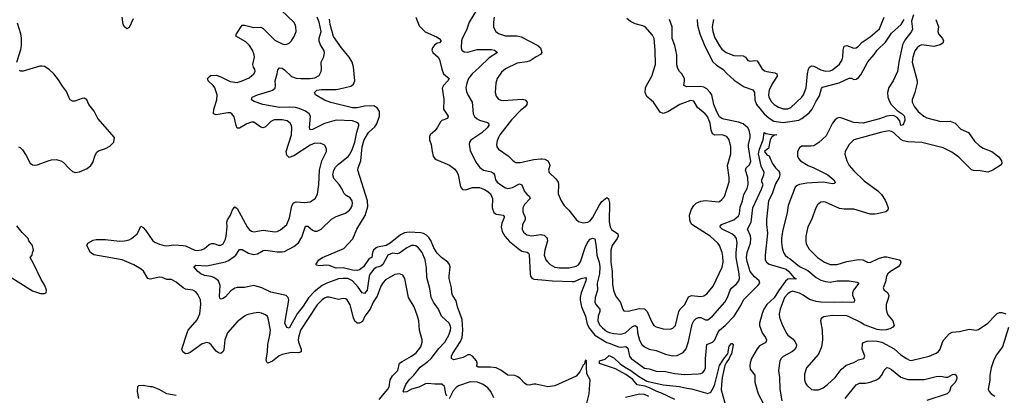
# Model space of a CAD drawing. Header units: inches. Extents: x 2001573 to 2220545, y 644482 to 846830.
# Tile 387 of 656: x 2065560 to 2073930, y 771218 to 774410. Entities that reach past the tile are written whole.
import ezdxf

# ---------------------------------------------------------------- set-up
doc = ezdxf.new("R2010")
doc.units = ezdxf.units.IN
doc.header["$MEASUREMENT"] = 0
doc.layers.add('C0767', color=7, linetype='Continuous')
doc.layers.add('C0777', color=7, linetype='Continuous')

msp = doc.modelspace()

# ---------------------------------------------------------------- linework, layer by layer
at = {"layer": 'C0767', "color": 5}
for points, elevation in [([(2068616.7, 771183.3), (2068688.4, 771270), (2068699.8, 771290), (2068710.7, 771350), (2068730, 771382.4), (2068775.8, 771430), (2068789.8, 771490), (2068810, 771505.8), (2068891.3, 771550), (2068930, 771578.5), (2068969.8, 771630), (2068982.6, 771670), (2068981.3, 771690), (2068958, 771770), (2068952.4, 771850), (2068942.6, 771890), (2068912.4, 771970), (2068864.2, 772050), (2068835.1, 772210), (2068817.7, 772237.7), (2068790, 772251.1), (2068750, 772244.8), (2068670, 772198.4), (2068650, 772177.2), (2068630, 772144), (2068599.4, 772060.6), (2068565, 772010), (2068539.8, 771950), (2068495, 771890), (2068474.5, 771845.5), (2068450, 771829.9), (2068429.9, 771829.9), (2068408.8, 771848.8), (2068397.1, 771877.1), (2068370, 771986), (2068342.7, 772030), (2068330, 772038.4), (2068310, 772039.6), (2068270, 772031.2), (2068190, 772052.7), (2068170, 772050.7), (2068150, 772042.4), (2068130, 772028.7), (2068090, 771987.4), (2067948.4, 771770), (2067929, 771710), (2067927.1, 771690), (2067930.2, 771670), (2067953.8, 771610), (2067952.7, 771587.3), (2067930, 771578.9), (2067870, 771581), (2067790, 771565.9), (2067766.4, 771553.6), (2067710, 771509.2), (2067670, 771491.3), (2067659.6, 771499.6), (2067656.4, 771516.4), (2067667, 771590), (2067669.5, 771650), (2067687.8, 771730), (2067691.1, 771770), (2067673.3, 771873.3), (2067666.3, 771886.3), (2067650, 771900.5), (2067615.3, 771915.3), (2067590, 771920.4), (2067550, 771916), (2067490, 771900.4), (2067470, 771890.9), (2067410, 771843.1), (2067325.4, 771750), (2067303.5, 771690), (2067295.4, 771604.6), (2067290, 771589.2), (2067270, 771572.3), (2067250, 771577.6), (2067230, 771593.3), (2067186.5, 771646.5), (2067170, 771660.4), (2067150, 771667.8), (2067110, 771655.7), (2067010, 771580.9), (2066990, 771572.1), (2066970, 771571.1), (2066946, 771586), (2066939.2, 771610), (2066982.5, 771750), (2066993.5, 771770), (2067070, 771858.8), (2067090.5, 771910.5), (2067101, 771990), (2067098, 772030), (2067074.6, 772074.6), (2067056.8, 772096.8), (2067031.8, 772111.8), (2066970, 772121), (2066950, 772130.8), (2066890, 772180.3), (2066850, 772201.4), (2066810, 772203.1), (2066770, 772219.1), (2066750, 772222.3), (2066670, 772206), (2066650, 772209.6), (2066612.7, 772272.7), (2066592.4, 772290), (2066530, 772326.9), (2066429.9, 772369.9), (2066190, 772411.8), (2066163.5, 772430), (2066129.7, 772490), (2066138.4, 772510), (2066184.9, 772535.1), (2066210, 772541.8), (2066290, 772542.7), (2066410, 772526.4), (2066450, 772529.3), (2066490, 772538.6), (2066510.7, 772549.3), (2066557.6, 772590), (2066571.3, 772610), (2066590, 772656.3), (2066610, 772643.8), (2066630, 772622), (2066691.9, 772531.9), (2066710, 772518.9), (2066750, 772502.2), (2066789.5, 772489.5), (2066810, 772487.9), (2066870, 772496.8), (2066950, 772491), (2066970, 772487.8), (2067050, 772451.6), (2067070, 772449.4), (2067105.8, 772454.2), (2067130, 772464.5), (2067170, 772500.2), (2067190, 772509.1), (2067210, 772508), (2067250, 772492.7), (2067270, 772492.9), (2067290, 772506), (2067310, 772546), (2067314.9, 772570), (2067323.6, 772650), (2067322, 772690), (2067327.4, 772710), (2067351.8, 772748.2), (2067370, 772793.7), (2067390, 772819.5), (2067410, 772806), (2067493.7, 772650), (2067510, 772628), (2067530, 772612.3), (2067550, 772605.8), (2067630, 772622.5), (2067730, 772605.6), (2067750, 772609.3), (2067776.5, 772623.5), (2067829.9, 772670.1), (2067853.9, 772726.1), (2067873, 772827), (2067886.3, 772853.7), (2067910, 772860.6), (2067985, 772855), (2068030, 772862.7), (2068070.7, 772889.3), (2068092.9, 772927.1), (2068103.9, 773010), (2068107.3, 773130), (2068129.9, 773210.1), (2068167.3, 773290), (2068168.3, 773310), (2068157.8, 773337.8), (2068147.5, 773347.5), (2068118.8, 773358.8), (2068070, 773360.3), (2068030, 773344), (2067890, 773252.1), (2067850, 773239.3), (2067830, 773259.5), (2067826.7, 773290), (2067869.8, 773430), (2067874.6, 773490), (2067870.6, 773510.6), (2067858.9, 773530), (2067834, 773550), (2067790, 773559), (2067722.6, 773557.4), (2067695.5, 773544.5), (2067650, 773499.3), (2067630, 773490.8), (2067610, 773497.1), (2067550, 773537.8), (2067530, 773539.8), (2067490, 773523.4), (2067430, 773486.6), (2067410, 773488.2), (2067399.3, 773510), (2067383.7, 773583.7), (2067362.9, 773610), (2067350, 773616.8), (2067330, 773618.8), (2067230, 773601.7), (2067208.7, 773608.7), (2067210.8, 773650), (2067236.2, 773730), (2067238.9, 773770), (2067218.3, 773830), (2067204.1, 773850), (2067161.7, 773890), (2067156.9, 773910), (2067172.4, 773927.6), (2067185.4, 773934.6), (2067230, 773937.5), (2067270, 773923.3), (2067350, 773884.5), (2067410, 773876), (2067451.2, 773888.8), (2067510, 773916), (2067549.7, 773950), (2067561.3, 773970), (2067557.7, 773990), (2067546.8, 774006.8), (2067540.7, 774030), (2067554.8, 774090), (2067553, 774110), (2067537.8, 774150), (2067513, 774190), (2067481.9, 774221.9), (2067398.7, 774270), (2067403.1, 774290), (2067450, 774362), (2067470, 774362.4), (2067550, 774343.5), (2067610, 774346.5), (2067630, 774336), (2067730, 774236.9), (2067790, 774204.9), (2067810, 774199.5), (2067830, 774200.3), (2067849.7, 774210.3), (2067870.9, 774229.1), (2067893.7, 774266.3), (2067909.7, 774310), (2067908, 774350), (2067902, 774370), (2067889.7, 774390), (2067786.6, 774486.6)], 380), ([(2069444.1, 774490), (2069381.7, 774390), (2069359.4, 774320.6), (2069320.9, 774250), (2069314.5, 774230), (2069312.7, 774170), (2069319.5, 774150), (2069337.1, 774137.1), (2069370, 774134.4), (2069450, 774155.2), (2069570, 774155.2), (2069597.3, 774150), (2069620.7, 774130), (2069550, 774086.5), (2069470, 774006), (2069406.5, 773950), (2069375.4, 773910), (2069360.6, 773870), (2069353.6, 773830), (2069358.4, 773798.4), (2069368.8, 773770), (2069405.2, 773710), (2069414, 773610), (2069427.3, 773587.3), (2069450, 773566), (2069470, 773554.7), (2069536.8, 773536.8), (2069544.9, 773530), (2069547.7, 773510), (2069534.7, 773490), (2069490, 773449.2), (2069395, 773385), (2069384.7, 773370), (2069380.7, 773350), (2069390, 773299.1), (2069438.5, 773198.5), (2069472.5, 773152.5), (2069503, 773130), (2069570, 773116.3), (2069586.9, 773106.9), (2069595.6, 773090), (2069603.5, 773050), (2069618.8, 773030), (2069650, 773005.2), (2069690, 772980.2), (2069710, 772975), (2069750, 772982.3), (2069810, 773014.3), (2069830, 773006.7), (2069851.8, 772950), (2069870, 772925.8), (2069890.3, 772910), (2069900.3, 772890), (2069850, 772840.4), (2069835.8, 772810), (2069836.6, 772776.6), (2069856.1, 772730), (2069856.5, 772710), (2069834.3, 772670), (2069831.7, 772630), (2069843.8, 772603.8), (2069870, 772580.8), (2069910, 772574.2), (2069990, 772585), (2070000, 772582.2)], 360), ([(2065537.3, 774050), (2065570, 774155.5), (2065576.5, 774190), (2065576.3, 774250), (2065569.9, 774289.9), (2065540.5, 774380.5)], 420), ([(2066524.1, 774415.9), (2066490, 774344.7), (2066470, 774332.4), (2066450, 774347.6), (2066439.9, 774370), (2066432.5, 774430)], 380), ([(2069190, 771211.5), (2069182.7, 771230), (2069170, 771291.6), (2069150, 771313), (2069090, 771311.2), (2069030, 771319.1), (2069010, 771314.5), (2068953.2, 771286.8), (2068890.7, 771269.3), (2068850, 771246.2), (2068824.7, 771244.7), (2068821.3, 771250), (2068830, 771280.4), (2068843, 771310), (2068870, 771348.5), (2068910.8, 771390), (2068963.3, 771456.7), (2069030, 771504.8), (2069056.5, 771530), (2069123.6, 771616.4), (2069173.4, 771670), (2069207.2, 771730), (2069221.8, 771770), (2069224.2, 771790), (2069220.4, 771810), (2069209.7, 771830), (2069144.8, 771890), (2069119.3, 771950), (2069077.8, 772010), (2069057.8, 772050), (2069046.6, 772126.6), (2069019.8, 772219.8), (2069018.3, 772301.7), (2069005.6, 772370), (2068980.2, 772430), (2068950, 772471), (2068926.6, 772486.6), (2068910, 772491.6), (2068890, 772490.7), (2068850, 772472.4), (2068790, 772425.4), (2068770, 772421.2), (2068730, 772426.5), (2068690, 772408.7), (2068647.8, 772330), (2068630, 772316.3), (2068590, 772304.2), (2068570, 772288.4), (2068538.1, 772250), (2068529.6, 772230), (2068513.9, 772110), (2068490, 772082.5), (2068470, 772088.7), (2068436.7, 772136.7), (2068390, 772189.9), (2068350, 772209.4), (2068308.8, 772211.2), (2068270, 772206.2), (2068170, 772170.5), (2068130, 772151), (2068063.8, 772096.2), (2068014.5, 772045.5), (2067970, 771974), (2067918.6, 771910), (2067850, 771787.3), (2067830, 771794.5), (2067815.1, 771830), (2067847, 772027), (2067842, 772050), (2067826.7, 772066.7), (2067695.3, 772095.3), (2067618, 772130), (2067550, 772151.2), (2067470, 772133.5), (2067410, 772134.5), (2067390, 772128.9), (2067355.2, 772104.8), (2067310, 772054.2), (2067290, 772040.4), (2067270, 772034.5), (2067262.3, 772042.3), (2067258.9, 772058.9), (2067264.7, 772150), (2067248.9, 772190), (2067228.9, 772208.9), (2067210, 772218.8), (2067187.2, 772227.2), (2067130, 772237), (2067100.5, 772250), (2067075.1, 772270), (2067039.3, 772310), (2067057, 772323), (2067150, 772318.5), (2067310, 772351.5), (2067336.4, 772363.6), (2067384, 772396), (2067398.8, 772410), (2067430, 772455.8), (2067450, 772455.6), (2067505.5, 772425.5), (2067550, 772414.1), (2067580.3, 772419.7), (2067630, 772448.4), (2067650, 772451.8), (2067750, 772436.6), (2067790, 772436.5), (2067810, 772441.1), (2067890, 772482.2), (2067930, 772514.9), (2067958.8, 772561.2), (2067990, 772656.5), (2068010, 772655.2), (2068050, 772621.5), (2068070, 772611.5), (2068090, 772612.7), (2068122.4, 772630), (2068210, 772714.6), (2068250, 772737.4), (2068330, 772767), (2068363.7, 772790), (2068378.9, 772810), (2068386.6, 772830), (2068389.7, 772850), (2068386, 772870), (2068370, 772895.1), (2068336.2, 772916.2), (2068315.9, 772935.9), (2068301.3, 772970), (2068276.9, 773010), (2068230, 773061.1), (2068223, 773090), (2068230.5, 773130), (2068244.2, 773155.8), (2068270, 773181.9), (2068352.1, 773247.9), (2068370, 773270.3), (2068390, 773311.7), (2068409, 773369), (2068425.8, 773454.2), (2068444, 773510), (2068443.3, 773523.3), (2068434.6, 773534.6), (2068388.9, 773548.9), (2068250, 773557), (2068150, 773528.4), (2068050, 773476.8), (2068030, 773473.6), (2068023.4, 773490), (2068032.2, 773590), (2068020.7, 773610), (2067990, 773631.2), (2067935.1, 773655.1), (2067903.5, 773663.5), (2067850, 773667.5), (2067770, 773664.6), (2067628, 773688), (2067554.2, 773714.2), (2067529.4, 773730), (2067536, 773750), (2067581.2, 773770), (2067695.7, 773804.3), (2067710, 773810.2), (2067731.4, 773828.6), (2067735, 773850), (2067732.5, 773890), (2067749.9, 773950), (2067755.1, 773984.9), (2067770, 774001.1), (2067790, 773996.9), (2067810, 773982.7), (2067870, 773928.1), (2067910, 773914), (2067949.2, 773909.2), (2068030.4, 773910.4), (2068070, 773915.8), (2068104.7, 773935.3), (2068122, 773970), (2068127, 773990), (2068122.4, 774050), (2068144.9, 774095.1), (2068151.8, 774130), (2068146, 774150), (2068116.2, 774196.2), (2068106.1, 774226.1), (2068106.7, 774253.3), (2068124, 774310), (2068106.6, 774390), (2068088.5, 774430)], 360), ([(2070000, 771300.4), (2069948.7, 771311.3), (2069930, 771313), (2069890, 771303.6), (2069870, 771307.6), (2069850, 771319.7), (2069817.3, 771357.3), (2069795.2, 771375.2), (2069770, 771386.5), (2069710, 771387.8), (2069650.3, 771430.3), (2069610, 771451.1), (2069562.5, 771457.5), (2069456.6, 771456.6), (2069446.6, 771466.6), (2069449.8, 771490), (2069444.6, 771510), (2069410, 771549.9), (2069390, 771562), (2069370, 771562.4), (2069330, 771539.6), (2069250, 771520.5), (2069230, 771529.2), (2069231.2, 771550), (2069240.4, 771570), (2069306, 771674), (2069320.1, 771710), (2069327.8, 771772.2), (2069321.2, 771861.2), (2069282.4, 771970), (2069270, 772019.7), (2069240.5, 772070), (2069234.5, 772090), (2069229.9, 772130), (2069211.3, 772210), (2069209.9, 772230), (2069220.5, 772310), (2069215, 772330), (2069199.8, 772350), (2069146.6, 772390), (2069110, 772426.2), (2069080.2, 772470), (2069054, 772534), (2069038.6, 772558.6), (2069018.9, 772578.9), (2068993.4, 772593.4), (2068970, 772599), (2068870, 772603.4), (2068830, 772598.5), (2068797.9, 772582.1), (2068709, 772510), (2068674.9, 772490), (2068602.3, 772477.7), (2068589, 772471), (2068568.7, 772451.3), (2068558, 772430), (2068554.8, 772390), (2068530, 772379.5), (2068482, 772310), (2068450, 772284.3), (2068430, 772277.5), (2068390, 772282), (2068310, 772301.4), (2068250, 772298.6), (2068190, 772320.4), (2068170, 772323.1), (2068110, 772317.2), (2068084, 772324), (2068078, 772330), (2068102, 772370), (2068133.2, 772390), (2068314.8, 772465.2), (2068392.4, 772547.6), (2068427.4, 772630), (2068495.6, 772744.4), (2068519, 772821), (2068518.1, 772870), (2068434.4, 773130), (2068437.7, 773150), (2068460.9, 773210), (2068470.8, 773330), (2068487.5, 773390), (2068526.2, 773450), (2068579.7, 773500.3), (2068596.2, 773523.8), (2068620.1, 773590), (2068618.9, 773630), (2068599.5, 773659.5), (2068570, 773677.9), (2068490, 773673.8), (2068430, 773662.1), (2068390, 773661.3), (2068205.3, 773705.3), (2068150, 773725), (2068075.1, 773770), (2068065.4, 773790), (2068085.4, 773810), (2068124.3, 773815.7), (2068250, 773816.5), (2068279.1, 773820.9), (2068373.8, 773846.2), (2068397.4, 773862.6), (2068410.4, 773890), (2068397.4, 774010), (2068385.5, 774050), (2068362.2, 774090), (2068294.8, 774170), (2068227.6, 774267.6), (2068199, 774370), (2068195.1, 774415.1)], 340), ([(2068927.7, 774430), (2068956.7, 774356.7), (2069006.5, 774306.5), (2069103.4, 774263.4), (2069126.8, 774250), (2069142.8, 774230), (2069130, 774214), (2069110, 774209.6), (2069085.5, 774194.5), (2069068.4, 774170), (2069063.8, 774150), (2069072.7, 774130), (2069117.1, 774090), (2069128.5, 774070), (2069148.4, 773988.4), (2069164, 773950), (2069210.5, 773910), (2069199.3, 773890), (2069161.7, 773850), (2069152, 773828), (2069166.7, 773733.3), (2069162, 773650), (2069201.3, 773590), (2069198, 773570), (2069150, 773551.9), (2069138.4, 773541.6), (2069108.9, 773490), (2069090, 773466.4), (2069048.9, 773431.1), (2069042.8, 773417.2), (2069042.7, 773390), (2069058.4, 773350), (2069065.5, 773290), (2069076.3, 773250), (2069089.7, 773229.7), (2069101.2, 773221.2), (2069212.9, 773172.9), (2069258.6, 773138.6), (2069279.5, 773110), (2069287.8, 773090), (2069307, 772990), (2069325.4, 772965.4), (2069350, 772964.7), (2069410, 772983), (2069470, 772983.6), (2069510, 772967.8), (2069539.7, 772950), (2069561.2, 772930), (2069578.6, 772890), (2069576.9, 772810), (2069590, 772770.2), (2069610, 772757.5), (2069669, 772749), (2069677.6, 772737.6), (2069679.6, 772730), (2069658.4, 772681.6), (2069652.6, 772650), (2069661.7, 772610), (2069683.7, 772570), (2069724.9, 772524.9), (2069810, 772455.5), (2069830, 772444), (2069873.2, 772433.2), (2069885, 772425), (2069890, 772415.3), (2069900.3, 772250), (2069903.6, 772230), (2069914, 772214), (2069930, 772204.7), (2070000, 772198.1)], 340), ([(2069592.9, 774430), (2069586.5, 774390), (2069587.1, 774347.1), (2069607, 774310), (2069630, 774291.8), (2069690, 774272.2), (2069790, 774273.5), (2069823.2, 774263.2), (2069965.3, 774190), (2069987.2, 774170), (2069998.7, 774130), (2069987.3, 774112.7), (2069950, 774095.1), (2069899.2, 774060.8), (2069870, 774050.6), (2069790, 774041.1), (2069690, 773992.3), (2069655.8, 773964.2), (2069618, 773910), (2069606.3, 773870), (2069601.5, 773790), (2069610, 773759.1), (2069630, 773734.9), (2069650, 773725.4), (2069670, 773723.5), (2069835.1, 773735.1), (2069856, 773730), (2069874.9, 773710), (2069870.3, 773689.7), (2069857.3, 773670), (2069819.5, 773640.5), (2069740.5, 773559.5), (2069642, 773430), (2069629.1, 773410), (2069619.2, 773380.8), (2069614.6, 773350), (2069617, 773330), (2069630.5, 773310), (2069712.9, 773252.9), (2069754.4, 773210), (2069776.9, 773196.9), (2069815.1, 773195.1), (2069930, 773221.4), (2069990, 773228.2), (2070000, 773227)], 380), ([(2065550, 773330.4), (2065563.4, 773323.4), (2065583.2, 773303.2), (2065615.1, 773255.1), (2065648, 773190), (2065670, 773175.5), (2065690, 773172.7), (2065710, 773176.4), (2065810, 773214.4), (2065830, 773219.5), (2065870, 773220.4), (2065910, 773210.4), (2065930, 773199.1), (2065982.3, 773142.3), (2066010, 773120.5), (2066032.5, 773112.5), (2066070, 773118), (2066134.1, 773145.9), (2066165.1, 773170), (2066182.5, 773197.5), (2066202.4, 773257.6), (2066217.3, 773282.7), (2066230, 773294.9), (2066290, 773314.4), (2066326.3, 773333.7), (2066359.3, 773370), (2066365.2, 773410), (2066224.5, 773570), (2066192.9, 773632.9), (2066147.3, 773690), (2066129.6, 773729.6), (2066110, 773742), (2066090, 773739.7), (2066030, 773718.4), (2066010, 773718.4), (2065990, 773728.2), (2065977, 773750), (2065959, 773799), (2065923.5, 773843.5), (2065890, 773899.6), (2065850, 773949.6), (2065810, 773985.6), (2065771, 774011), (2065750, 774015.1), (2065730, 774014), (2065590, 773970.9), (2065570, 773972.3), (2065558, 773978)], 420), ([(2065470, 772231), (2065670, 772106), (2065736.4, 772083.6), (2065770, 772082), (2065786, 772090), (2065788, 772110), (2065774, 772150), (2065742, 772202), (2065678, 772338), (2065648, 772390), (2065666, 772410), (2065668.4, 772431.6), (2065678, 772450), (2065668, 772490), (2065639, 772530), (2065632.7, 772550), (2065581.7, 772601.7), (2065536.6, 772656.6)], 420), ([(2066890, 771217.2), (2066810, 771229), (2066746, 771266), (2066690, 771289), (2066669.1, 771289.1), (2066610, 771302), (2066570, 771298), (2066562, 771290), (2066558, 771250), (2066571, 771190)], 420), ([(2069590, 771196.3), (2069565.3, 771250), (2069539.9, 771279.9), (2069499.6, 771310), (2069450.5, 771330.5), (2069390, 771332.7), (2069290, 771299), (2069270, 771284.5), (2069244.7, 771255.3), (2069210, 771187.3)], 360)]:
    msp.add_lwpolyline(points, dxfattribs=dict(at, elevation=elevation))
at = {"layer": 'C0777', "color": 5}
for points, elevation in [([(2073158, 774450), (2073141.8, 774398.2), (2073148.7, 774330), (2073142, 774310), (2073083.5, 774236.5), (2073063.8, 774196.2), (2073034.2, 774050), (2073023.2, 773970), (2072985.5, 773890), (2072947.7, 773832.3), (2072935.9, 773790), (2072939.4, 773750), (2072953.3, 773713.3), (2072968.5, 773688.5), (2073017.9, 773637.9), (2073062.6, 773610), (2073081.8, 773590), (2073084.9, 773555.1), (2073070, 773515.3), (2073050, 773509.7), (2073041, 773550), (2073019.5, 773579.5), (2072992.6, 773592.6), (2072970, 773596.3), (2072930, 773589.3), (2072870, 773566.9), (2072729, 773531), (2072650, 773535), (2072550, 773573.9), (2072530, 773577.5), (2072510, 773573.2), (2072490, 773556.8), (2072470, 773531), (2072416.4, 773423.6), (2072354.1, 773365.9), (2072310, 773338.6), (2072285.8, 773334.2), (2072210, 773333.6), (2072190, 773319.7), (2072171.5, 773290), (2072171.4, 773250), (2072180.2, 773230), (2072198.4, 773210), (2072262.4, 773170), (2072311.2, 773151.2), (2072428.4, 773090), (2072482, 773050), (2072492.2, 773027.8), (2072482.5, 773017.5), (2072470, 773015.1), (2072390, 773029.2), (2072250, 773020.5), (2072190.2, 773009.8), (2072170, 773001.1), (2072153.2, 772986.8), (2072093.8, 772830), (2072085.4, 772770), (2072044.3, 772610), (2072036.6, 772550), (2072037.2, 772517.2), (2072041.8, 772470), (2072054, 772430), (2072067.2, 772410), (2072089.1, 772390), (2072110, 772377.6), (2072190, 772311.4), (2072258.9, 772278.9), (2072330, 772219), (2072370, 772195.9), (2072410, 772183.7), (2072450, 772179.8), (2072510.1, 772190.1), (2072610, 772191.6), (2072678.5, 772178.5), (2072692, 772170), (2072647.6, 772112.4), (2072638.4, 772090), (2072639.7, 772070), (2072655.2, 772030), (2072652.7, 772010), (2072650, 772008.6), (2072630, 772005.7), (2072550.5, 772010.5), (2072490, 772006.3), (2072370, 772009.1), (2072330, 772014.2), (2072272.6, 772032.6), (2072220.2, 772070), (2072190, 772085.5), (2072130, 772102.9), (2072110, 772095.3), (2072090, 772079.9), (2072062.8, 772050), (2072024.6, 771950), (2072016.6, 771910), (2072018.5, 771878.5), (2072044.7, 771810), (2072081.5, 771741.5), (2072090, 771727.7), (2072133.9, 771693.9), (2072150, 771675.3), (2072162.4, 771650), (2072161.8, 771630), (2072151.3, 771610), (2072129, 771591), (2072051.3, 771548.7), (2072032.6, 771530), (2072022.6, 771510), (2072010.2, 771430), (2072018, 771370), (2072021.1, 771270), (2072039.3, 771170)], 360), ([(2070000, 773227), (2070024.2, 773224.2), (2070050.4, 773210), (2070064.8, 773184.8), (2070066, 773170), (2070055.8, 773130), (2070060.4, 773110), (2070117.8, 773057.8), (2070136.5, 773030), (2070140.2, 773010), (2070137.6, 772930), (2070162.3, 772870), (2070188.9, 772830), (2070228.9, 772790), (2070290, 772712.7), (2070310, 772695.8), (2070350, 772684.6), (2070390, 772690.3), (2070410, 772701.7), (2070430, 772725.7), (2070485.5, 772830), (2070510, 772864.6), (2070550, 772898.8), (2070566.2, 772886.2), (2070573.6, 772853.6), (2070572.3, 772692.3), (2070578.1, 772650), (2070590, 772627.2), (2070643.6, 772590), (2070647.3, 772570), (2070639, 772550), (2070597.7, 772490), (2070584.3, 772450), (2070584.1, 772350), (2070596.1, 772270), (2070599.2, 772159.2), (2070607.7, 772110), (2070624.3, 772064.3), (2070667.7, 772007.7), (2070686.1, 771946.1), (2070694.4, 771934.4), (2070731.6, 771931.6), (2070825.8, 771954.2), (2070870, 771952.6), (2070895.1, 771930), (2070930, 771845.5), (2070950.4, 771810), (2070970, 771799.6), (2071030, 771782.4), (2071090, 771779.1), (2071113, 771787), (2071135.3, 771810), (2071163.7, 771930), (2071175.3, 771950), (2071213.6, 771990), (2071244.3, 772055.7), (2071270, 772066.4), (2071350, 772057.7), (2071376.3, 772063.7), (2071401.1, 772078.9), (2071455.5, 772144.5), (2071532.8, 772307.2), (2071539.2, 772350), (2071537.9, 772397.9), (2071531.3, 772430), (2071509.8, 772490), (2071495.1, 772510), (2071429.8, 772570), (2071274.5, 772670), (2071261.4, 772690), (2071255.4, 772710), (2071253.1, 772750), (2071270, 772799.6), (2071289.5, 772830.5), (2071310, 772851.7), (2071350, 772867.3), (2071390, 772874.6), (2071497.3, 772862.7), (2071510, 772865.8), (2071530, 772880.8), (2071550, 772907.2), (2071590, 773031.3), (2071591.4, 773070), (2071577, 773170), (2071606.4, 773270), (2071605, 773330), (2071592.3, 773390), (2071570, 773416.4), (2071532.1, 773432.1), (2071470, 773429.8), (2071450, 773440.5), (2071438.3, 773470), (2071428.2, 773530), (2071406, 773586), (2071387.3, 773610), (2071322.8, 773662.8), (2071290, 773718.5), (2071263.5, 773723.5), (2071172.2, 773690), (2071070, 773626.2), (2071030, 773613.3), (2071003.6, 773623.6), (2070949, 773709), (2070890, 773756.4), (2070876.5, 773790), (2070880.2, 773830), (2070888.2, 773851.8), (2070934.8, 773930), (2070964.2, 774030), (2070963.1, 774150), (2070953.3, 774250), (2070939.2, 774279.2), (2070876.9, 774350), (2070858.5, 774358.5), (2070793.4, 774373.4), (2070753.7, 774393.7), (2070720.7, 774420.7)], 380), ([(2070000, 772582.2), (2070017.5, 772577.5), (2070039.2, 772559.2), (2070045.2, 772550), (2070048.2, 772530), (2070022.8, 772450), (2070019, 772410), (2070033.4, 772370), (2070048.5, 772348.5), (2070070.4, 772330), (2070110, 772308), (2070150, 772301.1), (2070230, 772301.3), (2070290, 772314), (2070310, 772326.2), (2070327.4, 772352.6), (2070366.2, 772473.8), (2070390, 772522.2), (2070410, 772545), (2070430, 772552.8), (2070447.8, 772547.8), (2070461.3, 772481.3), (2070465.5, 772410), (2070485.9, 772350), (2070491.7, 772308.3), (2070488, 772250), (2070469, 772170), (2070470.8, 772110), (2070450.9, 772050), (2070450.1, 772010), (2070457.6, 771990), (2070490.8, 771950), (2070492.3, 771930), (2070477.5, 771890), (2070474.1, 771850), (2070490, 771815.8), (2070513, 771790), (2070550, 771760.9), (2070571.2, 771751.2), (2070610, 771742.5), (2070670, 771737.5), (2070710, 771749.6), (2070770, 771803.5), (2070790.8, 771810.8), (2070803.2, 771803.2), (2070810, 771792.7), (2070812.9, 771750), (2070830, 771686.4), (2070850, 771650.3), (2070872.2, 771630), (2070910, 771609.2), (2070970, 771597.7), (2071050, 771566.9), (2071110, 771553.6), (2071150, 771555.2), (2071198.9, 771581.1), (2071226, 771614), (2071245.9, 771674.1), (2071277.5, 771822.5), (2071290.8, 771850), (2071310, 771870.2), (2071330, 771880.2), (2071350, 771879.2), (2071390, 771859.5), (2071410, 771860.3), (2071450, 771890.2), (2071553.5, 772010), (2071578, 772050), (2071599.8, 772110), (2071611.3, 772128.7), (2071654.4, 772165.6), (2071671.8, 772190), (2071677.7, 772210), (2071677.2, 772250), (2071651.9, 772390), (2071650.4, 772430.4), (2071659.9, 772510), (2071652.9, 772550), (2071639.1, 772570), (2071613.4, 772590), (2071531.5, 772630), (2071511.2, 772650), (2071525.1, 772670), (2071630.8, 772709.2), (2071670, 772742.7), (2071679.7, 772760.3), (2071684, 772816), (2071705.4, 772870), (2071715.8, 772924.2), (2071744, 772976), (2071752.9, 773010), (2071749.9, 773070), (2071729.8, 773130), (2071734.8, 773150), (2071763.6, 773176.4), (2071774.8, 773205.2), (2071755.2, 773330), (2071755.2, 773350), (2071769.9, 773410), (2071770.6, 773430), (2071762.2, 773470), (2071750.6, 773490), (2071710, 773524.1), (2071670, 773538.7), (2071544.4, 773564.4), (2071529.7, 773569.7), (2071510, 773585.3), (2071485.4, 773625.4), (2071459.4, 773690), (2071443.1, 773770), (2071430, 773792), (2071401.2, 773821.2), (2071375.7, 773835.7), (2071350, 773842.2), (2071230, 773839.1), (2071205.6, 773850), (2071212.6, 773890), (2071211.1, 773910), (2071190, 773949.4), (2071169.8, 773969.8), (2071154.5, 773994.5), (2071147.3, 774027.3), (2071147.1, 774110), (2071129.1, 774190), (2071105.6, 774250), (2071105.3, 774350), (2071085.2, 774410)], 360), ([(2071320.2, 774410), (2071322.4, 774362.4), (2071341.1, 774290), (2071383.3, 774183.3), (2071452.8, 774052.8), (2071484.6, 774024.6), (2071537.4, 773990), (2071570, 773952.2), (2071634.7, 773894.7), (2071718.5, 773838.5), (2071792.5, 773812.5), (2071805.8, 773790), (2071808.9, 773730), (2071823, 773690), (2071887.8, 773610), (2071930, 773572.1), (2071970, 773546.9), (2072050, 773534.9), (2072183.2, 773556.8), (2072209.1, 773570.9), (2072270, 773618), (2072296.8, 773650), (2072330, 773718.2), (2072358.4, 773761.6), (2072374.6, 773825.4), (2072383.1, 773836.9), (2072526.5, 773873.5), (2072610, 773914.2), (2072630, 773913.1), (2072650, 773901.3), (2072670, 773903.2), (2072690, 773917.2), (2072710, 773939.7), (2072770, 774052.5), (2072825, 774115), (2072850, 774151.3), (2072920, 774220), (2072970, 774294.7), (2073054.2, 774370), (2073078.9, 774410)], 360), ([(2071456.6, 774410), (2071446.9, 774350), (2071451.9, 774310), (2071470, 774256.9), (2071510, 774186.3), (2071530, 774160.2), (2071566.7, 774130), (2071630, 774104.9), (2071710, 774103.6), (2071730.2, 774090.2), (2071750, 774063.1), (2071759.9, 774059.9), (2071770, 774057.4), (2071810, 774064), (2071830, 774059.5), (2071870, 773994), (2071890, 773975.6), (2071910, 773968.3), (2071978, 773958), (2071996.4, 773950), (2071998.9, 773930), (2071955.2, 773864.8), (2071930.9, 773810), (2071924.8, 773770), (2071927.7, 773750), (2071950, 773710.3), (2071974.9, 773690), (2072010, 773667.6), (2072050, 773652.8), (2072090, 773653), (2072115.7, 773664.3), (2072209.8, 773750), (2072223.4, 773770), (2072246.3, 773830), (2072258, 773950), (2072265.9, 773990), (2072274.6, 774005.4), (2072290, 774016.3), (2072310, 774014.6), (2072370, 773984.1), (2072410, 773973.1), (2072450, 773974.5), (2072470, 773983.8), (2072528.7, 774031.3), (2072552.5, 774067.5), (2072558.4, 774090), (2072559.4, 774150), (2072570, 774186), (2072590, 774190.3), (2072650, 774169), (2072670, 774170.3), (2072690, 774184.9), (2072720.9, 774219.1), (2072790, 774262.7), (2072868.1, 774331.9), (2072908.9, 774430)], 380), ([(2073348.7, 774410), (2073370.2, 774350.2), (2073366, 774310), (2073371.3, 774290), (2073404.2, 774250), (2073413.4, 774230), (2073406.7, 774210), (2073384.2, 774195.8), (2073330, 774182.9), (2073230, 774195.4), (2073210, 774188.7), (2073190, 774171.9), (2073170, 774144.2), (2073151.8, 774090), (2073148, 774050), (2073189.1, 773890), (2073189, 773870), (2073170.3, 773790), (2073146.7, 773730), (2073145.3, 773710), (2073166.5, 773670), (2073197.2, 773630), (2073245.4, 773590), (2073270, 773576.6), (2073390, 773545.3), (2073470, 773547.3), (2073511.6, 773531.6), (2073559.5, 773479.5), (2073624.9, 773450), (2073677.4, 773377.4), (2073718.6, 773338.6), (2073750, 773318.9), (2073822.8, 773290), (2073883.4, 773243.4), (2073906, 773210), (2073908, 773190), (2073903, 773177), (2073831, 773130), (2073790, 773114), (2073725.5, 773125.5), (2073667.8, 773127.8), (2073650, 773134.5), (2073542.7, 773242.7), (2073483.3, 773283.3), (2073410, 773319.9), (2073230, 773364.9), (2073110, 773371.9), (2073070, 773379.2), (2073050, 773391.9), (2072990, 773447.9), (2072970, 773460.2), (2072950, 773464), (2072890, 773454.1), (2072651, 773390), (2072610.5, 773350), (2072577.1, 773290), (2072573, 773267), (2072590.4, 773210), (2072611.8, 773170), (2072650, 773126.3), (2072740, 773040), (2072854.8, 772954.8), (2072884.7, 772924.7), (2072916.9, 772876.9), (2072929.1, 772850), (2072941.7, 772810), (2072938.4, 772790), (2072922.3, 772777.7), (2072850, 772759.3), (2072830, 772755.7), (2072790, 772757.5), (2072650, 772799.8), (2072570, 772800.9), (2072530, 772806.2), (2072410, 772858.5), (2072390, 772861.7), (2072370, 772858.3), (2072343.1, 772836.9), (2072327.2, 772810), (2072291.5, 772710), (2072260.8, 772650), (2072243.9, 772570), (2072241.6, 772530), (2072245.3, 772505.3), (2072270, 772460.4), (2072341.3, 772390), (2072402.4, 772350), (2072450, 772328.3), (2072510, 772328.4), (2072590, 772354.7), (2072690, 772371.4), (2072728, 772368), (2072767.8, 772347.8), (2072790, 772346.7), (2072861, 772379), (2072910, 772394.4), (2072930, 772395.9), (2073037.3, 772370), (2073044.8, 772364.8), (2073050.2, 772350), (2073044.9, 772330), (2073027.3, 772310), (2072962.3, 772270), (2072938.6, 772250), (2072927.6, 772230), (2072918.6, 772181.4), (2072899.5, 772130), (2072908.2, 772110), (2072933.2, 772093.2), (2072948.8, 772070), (2072946.7, 772050), (2072925.2, 771990), (2072925.4, 771950), (2072930, 771924.9), (2072940.6, 771900.6), (2072983.1, 771850), (2072994, 771810), (2072982.8, 771797.2), (2072956, 771784), (2072924.6, 771775.4), (2072890, 771772.3), (2072850, 771776.9), (2072737.2, 771817.2), (2072710, 771836.2), (2072610, 771886), (2072590, 771891.9), (2072470, 771894.6), (2072429.3, 771890.7), (2072396.7, 771883.3), (2072373.4, 771870), (2072368.4, 771850), (2072382.4, 771770), (2072384.9, 771690), (2072377, 771630), (2072351.2, 771568.8), (2072247.5, 771452.5), (2072230, 771398), (2072232, 771350), (2072241.2, 771321.2), (2072250, 771304.9), (2072290, 771267.7), (2072310, 771263), (2072350, 771264.4), (2072390, 771282), (2072427.6, 771310), (2072491.3, 771370), (2072542.4, 771437.6), (2072585.3, 771474.7), (2072650, 771496.4), (2072690, 771518), (2072735.3, 771530), (2072745.2, 771550), (2072722, 771610), (2072724.7, 771655.3), (2072733.2, 771666.8), (2072762.9, 771677.1), (2072810, 771679.5), (2072850, 771678.9), (2072890, 771670.3), (2072992.7, 771612.7), (2073050, 771563.1), (2073098, 771530), (2073130, 771514.9), (2073150, 771516), (2073290, 771550.3), (2073350, 771575.8), (2073369.5, 771590), (2073383.6, 771610), (2073404, 771670), (2073415.8, 771690), (2073460.5, 771739.5), (2073485.6, 771754.4), (2073550, 771760.2), (2073630, 771779), (2073690, 771770.3), (2073710, 771776.5), (2073790, 771830.3), (2073850, 771893.7), (2073870, 771912), (2073890, 771922.4), (2073910, 771921.3), (2073942.8, 771910)], 380), ([(2070000, 772198.1), (2070090, 772189.7), (2070256.4, 772183.6), (2070274.9, 772185.1), (2070332.3, 772210), (2070370, 772217.6), (2070375.6, 772210), (2070373.5, 772190), (2070332.1, 772087.9), (2070324, 772050), (2070325.8, 772025.8), (2070335.8, 771970), (2070368.4, 771890), (2070383.5, 771823.5), (2070404.7, 771784.7), (2070450.1, 771730), (2070550, 771667), (2070570, 771659.7), (2070650, 771630.7), (2070670, 771627.5), (2070713.9, 771633.9), (2070730, 771617.6), (2070744.3, 771550), (2070757.4, 771530), (2070870, 771448.9), (2070910, 771441.7), (2070970, 771421.8), (2071050, 771419.9), (2071130, 771402.9), (2071210, 771394), (2071330, 771399.6), (2071350, 771402.6), (2071363.7, 771410), (2071382, 771430), (2071389.8, 771450.2), (2071389.8, 771530), (2071402.6, 771650), (2071450, 771670.2), (2071470, 771689.1), (2071495.2, 771750), (2071508.8, 771770), (2071556.3, 771810), (2071632.8, 771890), (2071690, 771980.2), (2071713.9, 772030), (2071836, 772150), (2071851.3, 772170), (2071846.9, 772190), (2071805.9, 772225.9), (2071769.9, 772270), (2071744.8, 772355.2), (2071739.5, 772390), (2071742.9, 772430), (2071771.7, 772510), (2071775.7, 772550), (2071772.1, 772572.1), (2071747.1, 772630), (2071778.8, 772690), (2071791.4, 772810), (2071867.1, 772970), (2071879.5, 773010), (2071870, 773029), (2071868.9, 773050), (2071886, 773090), (2071889.7, 773110), (2071863.7, 773163.7), (2071840.2, 773270), (2071850, 773310.4), (2071879.8, 773390), (2071887.6, 773450), (2071902.5, 773442.5), (2071950, 773433.7), (2071996, 773430), (2071970, 773425.2), (2071950, 773409.3), (2071940.3, 773390), (2071924.7, 773315.3), (2071910, 773308), (2071892, 773290), (2071910, 773261), (2071930, 773254), (2071955.5, 773190), (2071984.6, 773150), (2072010, 773124.9), (2072018.3, 773110), (2072021.4, 773090), (2072016.6, 773070), (2071985.7, 773014.3), (2071955.3, 772930), (2071925.4, 772870), (2071909.3, 772710.7), (2071908.1, 772670), (2071916.3, 772596.3), (2071898, 772410), (2071897.7, 772370), (2071908.1, 772348.1), (2071932.3, 772332.3), (2072075.2, 772290), (2072098.1, 772270), (2072139.5, 772219.5), (2072159.1, 772210), (2072156.4, 772203.6), (2072110, 772208.1), (2072090, 772203.6), (2072070, 772188.3), (2072010, 772106.9), (2071972.7, 772047.3), (2071910.1, 771990), (2071886.3, 771950), (2071872, 771912), (2071850.2, 771830.2), (2071850.2, 771810), (2071871.3, 771750), (2071899.3, 771710), (2071907.1, 771690), (2071905.5, 771674.5), (2071896.8, 771663.2), (2071850, 771637.3), (2071830, 771613.3), (2071781.2, 771530), (2071770, 771494), (2071767, 771467), (2071770, 771441), (2071808.2, 771390), (2071810.3, 771330), (2071838, 771230), (2071881.2, 771150)], 340), ([(2073965.3, 771794.7), (2073914, 771630), (2073861.9, 771558.1), (2073838.4, 771510), (2073818.6, 771450), (2073807.7, 771390), (2073806.3, 771346.3), (2073794, 771270), (2073800.7, 771250), (2073818.3, 771230), (2073850, 771209.1)], 380), ([(2071130, 771181.5), (2071017.2, 771237.2), (2070976.4, 771250), (2070919.7, 771279.7), (2070876.3, 771296.3), (2070807.7, 771307.7), (2070772.9, 771352.9), (2070713.4, 771393.4), (2070623.9, 771443.9), (2070490, 771489.3), (2070489, 771510), (2070536.2, 771523.8), (2070570, 771555.5), (2070610, 771535.8), (2070665.4, 771485.4), (2070700.2, 771460.2), (2070756.2, 771430), (2070821.4, 771381.4), (2070890, 771339.2), (2071030, 771307.6), (2071170, 771292.4), (2071230, 771277.7), (2071270, 771273.6), (2071410, 771232), (2071434.5, 771245.5), (2071456.5, 771283.5), (2071467.8, 771312.2), (2071510, 771470.4), (2071550, 771534.9), (2071580.5, 771570), (2071590, 771634), (2071610, 771659.1), (2071617.5, 771657.5), (2071626, 771646), (2071610.4, 771570.4), (2071601.5, 771558.5), (2071591.9, 771530), (2071565.7, 771494.3), (2071554.2, 771470), (2071532, 771370), (2071525.2, 771310), (2071523, 771263), (2071564.5, 771110)], 320), ([(2070380.9, 771150), (2070401.4, 771230), (2070409.7, 771349.7), (2070380.9, 771400.9), (2070376.9, 771456.9), (2070379.3, 771510), (2070374.9, 771514.9), (2070370, 771515.6), (2070359.1, 771480.9), (2070350, 771473.5), (2070322.3, 771417.7), (2070290, 771381.3), (2070110, 771296.9), (2070050, 771289.7), (2070000, 771300.4)], 340), ([(2072576.3, 771190), (2072671.9, 771308.1), (2072700, 771320), (2072750, 771321.4), (2072790, 771329.6), (2072843.9, 771350), (2072870, 771365.3), (2072889.9, 771390), (2072910, 771432.2), (2072930, 771453.1), (2072950, 771449.1), (2072970, 771435.9), (2073050, 771370.8), (2073110, 771353.5), (2073250, 771350.9), (2073350, 771377.2), (2073390, 771381.1), (2073430, 771370.6), (2073449.4, 771370.6), (2073490, 771393.4), (2073510, 771397.3), (2073521, 771390), (2073527.3, 771370), (2073523, 771350), (2073510, 771325.2), (2073474, 771290), (2073464, 771250), (2073442.8, 771230), (2073270, 771174.9)], 360), ([(2070908.2, 771208.2), (2070870, 771224.4), (2070830, 771228.1), (2070710, 771198.2)], 340)]:
    msp.add_lwpolyline(points, dxfattribs=dict(at, elevation=elevation))

doc.saveas('drawing.dxf')
